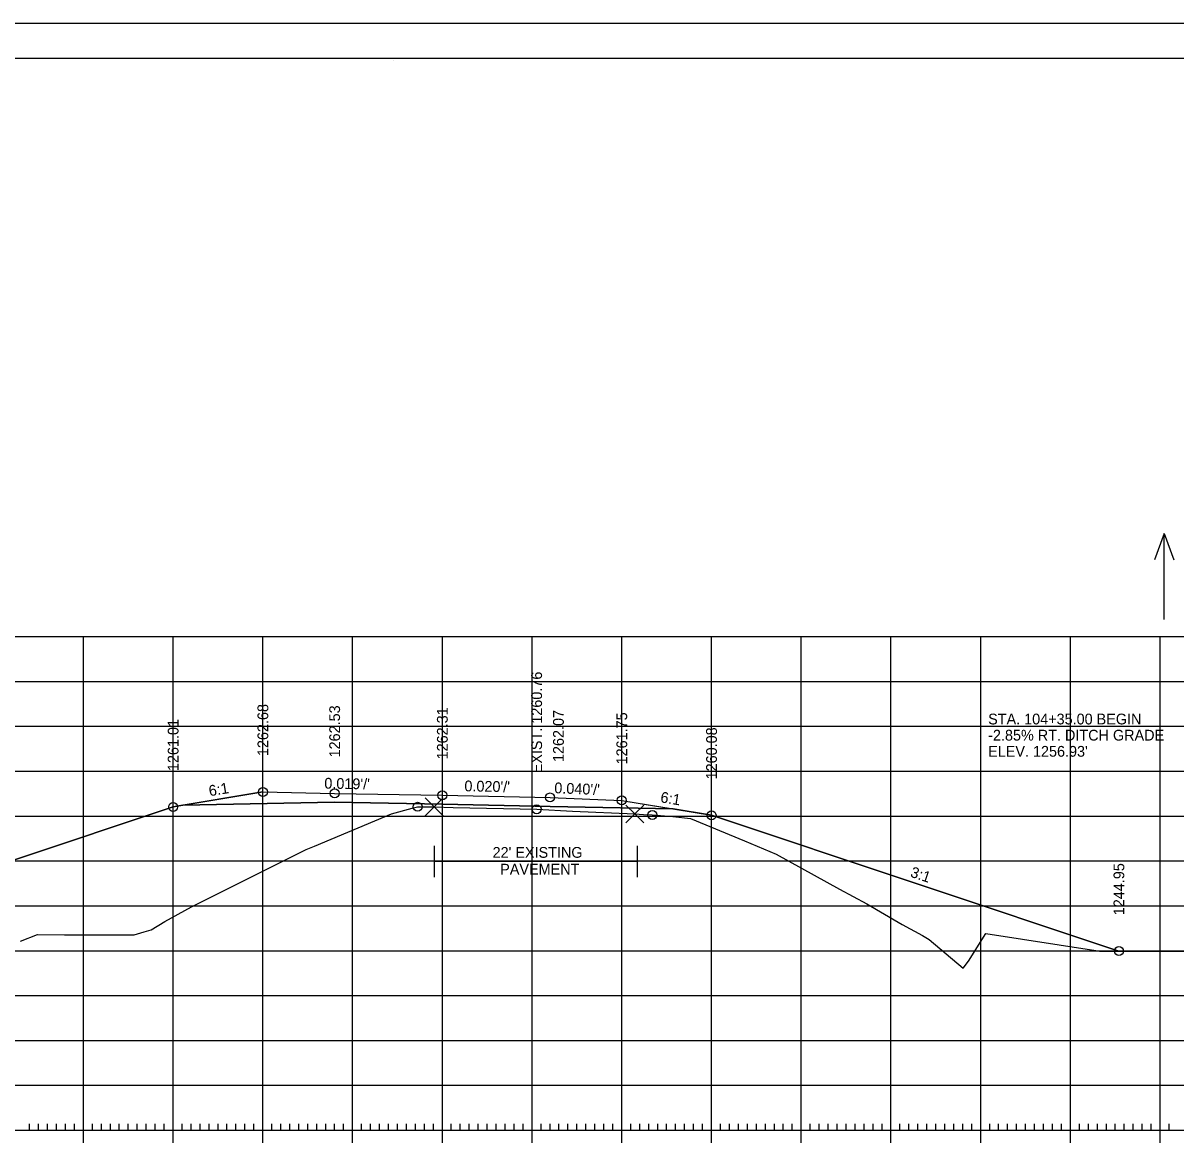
# Model space of a CAD drawing. Extents: x 1406028 to 1412453, y 321733 to 325986.
# Drawn here: x 1406543.2 to 1406671.6, y 322233.9 to 322359.3 of the extents above; entities that cross this region are included whole.
import ezdxf

# ---------------------------------------------------------------- set-up
doc = ezdxf.new("R2010")
doc.units = 0
for name, color, linetype in [('R_Alt Surface', 7, 'Continuous'), ('R_Axis', 7, 'Continuous'), ('R_Border', 7, 'Continuous'), ('R_Draft', 7, 'Continuous'), ('R_Drive', 7, 'Continuous'), ('R_Exist Surface', 7, 'Continuous'), ('R_Fin Surface', 7, 'Continuous'), ('R_Fin Surface Annot', 7, 'Continuous'), ('R_Grid', 7, 'Continuous'), ('R_No Plot', 7, 'Continuous'), ('R_Proposed Const Limits', 7, 'Continuous'), ('R_Proposed Road', 7, 'Continuous'), ('R_Water Annot', 7, 'Continuous'), ('R_Xsect Elev', 7, 'Continuous')]:
    doc.layers.add(name, color=color, linetype=linetype)

msp = doc.modelspace()

# ---------------------------------------------------------------- linework, layer by layer
at = {"layer": 'R_Alt Surface'}
msp.add_lwpolyline([(1406560.97, 322272.19), (1406577.88, 322272.52), (1406589.88, 322272.3), (1406601.88, 322272.06), (1406615.61, 322271.79)], dxfattribs=at)
at = {"layer": 'R_Axis'}
for p, q in [((1406543.88, 322235.99), (1406543.88, 322236.69)), ((1406544.88, 322235.99), (1406544.88, 322236.69)), ((1406545.88, 322235.99), (1406545.88, 322236.69)), ((1406546.88, 322235.99), (1406546.88, 322236.69)), ((1406547.88, 322235.99), (1406547.88, 322236.69)), ((1406548.88, 322235.99), (1406548.88, 322236.69)), ((1406549.88, 322234.59), (1406549.88, 322237.39)), ((1406550.88, 322235.99), (1406550.88, 322236.69)), ((1406551.88, 322235.99), (1406551.88, 322236.69)), ((1406552.88, 322235.99), (1406552.88, 322236.69)), ((1406553.88, 322235.99), (1406553.88, 322236.69)), ((1406554.88, 322235.99), (1406554.88, 322236.69)), ((1406555.88, 322235.99), (1406555.88, 322236.69)), ((1406556.88, 322235.99), (1406556.88, 322236.69)), ((1406557.88, 322235.99), (1406557.88, 322236.69)), ((1406558.88, 322235.99), (1406558.88, 322236.69)), ((1406559.88, 322234.59), (1406559.88, 322237.39)), ((1406560.88, 322235.99), (1406560.88, 322236.69)), ((1406561.88, 322235.99), (1406561.88, 322236.69)), ((1406562.88, 322235.99), (1406562.88, 322236.69)), ((1406563.88, 322235.99), (1406563.88, 322236.69)), ((1406564.88, 322235.99), (1406564.88, 322236.69)), ((1406565.88, 322235.99), (1406565.88, 322236.69)), ((1406566.88, 322235.99), (1406566.88, 322236.69)), ((1406567.88, 322235.99), (1406567.88, 322236.69)), ((1406568.88, 322235.99), (1406568.88, 322236.69)), ((1406569.88, 322234.59), (1406569.88, 322237.39)), ((1406570.88, 322235.99), (1406570.88, 322236.69)), ((1406571.88, 322235.99), (1406571.88, 322236.69)), ((1406572.88, 322235.99), (1406572.88, 322236.69)), ((1406573.88, 322235.99), (1406573.88, 322236.69)), ((1406574.88, 322235.99), (1406574.88, 322236.69)), ((1406575.88, 322235.99), (1406575.88, 322236.69)), ((1406576.88, 322235.99), (1406576.88, 322236.69)), ((1406577.88, 322235.99), (1406577.88, 322236.69)), ((1406578.88, 322235.99), (1406578.88, 322236.69)), ((1406579.88, 322234.59), (1406579.88, 322237.39)), ((1406580.88, 322235.99), (1406580.88, 322236.69)), ((1406581.88, 322235.99), (1406581.88, 322236.69)), ((1406582.88, 322235.99), (1406582.88, 322236.69)), ((1406583.88, 322235.99), (1406583.88, 322236.69)), ((1406584.88, 322235.99), (1406584.88, 322236.69)), ((1406585.88, 322235.99), (1406585.88, 322236.69)), ((1406586.88, 322235.99), (1406586.88, 322236.69)), ((1406587.88, 322235.99), (1406587.88, 322236.69)), ((1406588.88, 322235.99), (1406588.88, 322236.69)), ((1406589.88, 322234.59), (1406589.88, 322237.39)), ((1406590.88, 322235.99), (1406590.88, 322236.69)), ((1406591.88, 322235.99), (1406591.88, 322236.69)), ((1406592.88, 322235.99), (1406592.88, 322236.69)), ((1406593.88, 322235.99), (1406593.88, 322236.69)), ((1406594.88, 322235.99), (1406594.88, 322236.69)), ((1406595.88, 322235.99), (1406595.88, 322236.69)), ((1406596.88, 322235.99), (1406596.88, 322236.69)), ((1406597.88, 322235.99), (1406597.88, 322236.69)), ((1406598.88, 322235.99), (1406598.88, 322236.69)), ((1406599.88, 322234.59), (1406599.88, 322237.39)), ((1406600.88, 322235.99), (1406600.88, 322236.69)), ((1406601.88, 322235.99), (1406601.88, 322236.69)), ((1406602.88, 322235.99), (1406602.88, 322236.69)), ((1406603.88, 322235.99), (1406603.88, 322236.69)), ((1406604.88, 322235.99), (1406604.88, 322236.69)), ((1406605.88, 322235.99), (1406605.88, 322236.69)), ((1406606.88, 322235.99), (1406606.88, 322236.69)), ((1406607.88, 322235.99), (1406607.88, 322236.69)), ((1406608.88, 322235.99), (1406608.88, 322236.69)), ((1406609.88, 322234.59), (1406609.88, 322237.39)), ((1406610.88, 322235.99), (1406610.88, 322236.69)), ((1406611.88, 322235.99), (1406611.88, 322236.69)), ((1406612.88, 322235.99), (1406612.88, 322236.69)), ((1406613.88, 322235.99), (1406613.88, 322236.69)), ((1406614.88, 322235.99), (1406614.88, 322236.69)), ((1406615.88, 322235.99), (1406615.88, 322236.69)), ((1406616.88, 322235.99), (1406616.88, 322236.69)), ((1406617.88, 322235.99), (1406617.88, 322236.69)), ((1406618.88, 322235.99), (1406618.88, 322236.69)), ((1406619.88, 322234.59), (1406619.88, 322237.39)), ((1406620.88, 322235.99), (1406620.88, 322236.69)), ((1406621.88, 322235.99), (1406621.88, 322236.69)), ((1406622.88, 322235.99), (1406622.88, 322236.69)), ((1406623.88, 322235.99), (1406623.88, 322236.69)), ((1406624.88, 322235.99), (1406624.88, 322236.69)), ((1406625.88, 322235.99), (1406625.88, 322236.69)), ((1406626.88, 322235.99), (1406626.88, 322236.69)), ((1406627.88, 322235.99), (1406627.88, 322236.69)), ((1406628.88, 322235.99), (1406628.88, 322236.69)), ((1406629.88, 322234.59), (1406629.88, 322237.39)), ((1406630.88, 322235.99), (1406630.88, 322236.69)), ((1406631.88, 322235.99), (1406631.88, 322236.69)), ((1406632.88, 322235.99), (1406632.88, 322236.69)), ((1406633.88, 322235.99), (1406633.88, 322236.69)), ((1406634.88, 322235.99), (1406634.88, 322236.69)), ((1406635.88, 322235.99), (1406635.88, 322236.69)), ((1406636.88, 322235.99), (1406636.88, 322236.69)), ((1406637.88, 322235.99), (1406637.88, 322236.69)), ((1406638.88, 322235.99), (1406638.88, 322236.69)), ((1406639.88, 322234.59), (1406639.88, 322237.39)), ((1406640.88, 322235.99), (1406640.88, 322236.69)), ((1406641.88, 322235.99), (1406641.88, 322236.69)), ((1406642.88, 322235.99), (1406642.88, 322236.69)), ((1406643.88, 322235.99), (1406643.88, 322236.69)), ((1406644.88, 322235.99), (1406644.88, 322236.69)), ((1406645.88, 322235.99), (1406645.88, 322236.69)), ((1406646.88, 322235.99), (1406646.88, 322236.69)), ((1406647.88, 322235.99), (1406647.88, 322236.69)), ((1406648.88, 322235.99), (1406648.88, 322236.69)), ((1406649.88, 322234.59), (1406649.88, 322237.39)), ((1406650.88, 322235.99), (1406650.88, 322236.69)), ((1406651.88, 322235.99), (1406651.88, 322236.69)), ((1406652.88, 322235.99), (1406652.88, 322236.69)), ((1406653.88, 322235.99), (1406653.88, 322236.69)), ((1406654.88, 322235.99), (1406654.88, 322236.69)), ((1406655.88, 322235.99), (1406655.88, 322236.69)), ((1406656.88, 322235.99), (1406656.88, 322236.69)), ((1406657.88, 322235.99), (1406657.88, 322236.69)), ((1406658.88, 322235.99), (1406658.88, 322236.69)), ((1406659.88, 322234.59), (1406659.88, 322237.39)), ((1406660.88, 322235.99), (1406660.88, 322236.69)), ((1406661.88, 322235.99), (1406661.88, 322236.69)), ((1406662.88, 322235.99), (1406662.88, 322236.69)), ((1406663.88, 322235.99), (1406663.88, 322236.69)), ((1406664.88, 322235.99), (1406664.88, 322236.69)), ((1406665.88, 322235.99), (1406665.88, 322236.69)), ((1406666.88, 322235.99), (1406666.88, 322236.69)), ((1406667.88, 322235.99), (1406667.88, 322236.69)), ((1406668.88, 322235.99), (1406668.88, 322236.69)), ((1406669.88, 322234.59), (1406669.88, 322237.39)), ((1406670.88, 322235.99), (1406670.88, 322236.69)), ((1406449.88, 322235.99), (1406729.88, 322235.99))]:
    msp.add_line(p, q, dxfattribs=at)
at = {"layer": 'R_Border'}
for p, q in [((1406431.88, 322355.45), (1406748.06, 322355.45)), ((1406584.4, 322355.19), (1406584.4, 322355.19)), ((1406584.4, 322355.19), (1406584.4, 322355.19))]:
    msp.add_line(p, q, dxfattribs=at)
at = {"layer": 'R_Draft'}
for p, q in [((1406588.96, 322267.68), (1406588.96, 322264.18)), ((1406611.59, 322267.68), (1406611.59, 322264.18)), ((1406588.97, 322265.96), (1406611.56, 322265.96))]:
    msp.add_line(p, q, dxfattribs=at)
at = {"layer": 'R_Exist Surface'}
msp.add_lwpolyline([(1406542.87, 322257.05), (1406544.76, 322257.8), (1406547.77, 322257.76), (1406555.52, 322257.75), (1406556.65, 322258.08), (1406557.43, 322258.32), (1406558.94, 322259.23), (1406561.92, 322260.87), (1406574.05, 322266.93), (1406574.72, 322267.27), (1406575.64, 322267.64), (1406584.22, 322271.24), (1406586.52, 322271.86), (1406587.13, 322272.02), (1406587.37, 322272.02), (1406588.96, 322272.01), (1406591.07, 322271.96), (1406600.4, 322271.75), (1406604.38, 322271.55), (1406611.34, 322271.22), (1406612.29, 322271.17), (1406613.28, 322271.12), (1406615.55, 322270.94), (1406617.55, 322270.73), (1406623.54, 322268.23), (1406627.08, 322266.76), (1406634.16, 322262.83), (1406637.17, 322261.21), (1406641.12, 322258.91), (1406643.39, 322257.67), (1406644.12, 322257.22), (1406647.92, 322254.05), (1406648.53, 322254.81), (1406650.44, 322257.92), (1406662.7, 322256.01), (1406663.12, 322255.94), (1406688.21, 322255.91)], dxfattribs=at)
at = {"layer": 'R_Fin Surface'}
for points in [[(1406506.78, 322254.3), (1406559.88, 322272), (1406560.97, 322272.19), (1406569.88, 322273.67), (1406577.88, 322273.52), (1406589.88, 322273.3), (1406601.88, 322273.06), (1406609.88, 322272.74), (1406615.61, 322271.79), (1406619.88, 322271.07), (1406665.28, 322255.94)], [(1406569.88, 322273.67), (1406577.88, 322273.52), (1406589.88, 322273.3), (1406601.88, 322273.06), (1406609.88, 322272.74)]]:
    msp.add_lwpolyline(points, dxfattribs=at)
at = {"layer": 'R_Grid'}
for p, q in [((1406449.88, 322290.99), (1406729.88, 322290.99)), ((1406549.88, 322235.99), (1406549.88, 322290.99)), ((1406559.88, 322235.99), (1406559.88, 322290.99)), ((1406569.88, 322235.99), (1406569.88, 322290.99)), ((1406579.88, 322235.99), (1406579.88, 322290.99)), ((1406589.88, 322235.99), (1406589.88, 322290.99)), ((1406599.88, 322235.99), (1406599.88, 322290.99)), ((1406609.88, 322235.99), (1406609.88, 322290.99)), ((1406619.88, 322235.99), (1406619.88, 322290.99)), ((1406629.88, 322235.99), (1406629.88, 322290.99)), ((1406639.88, 322235.99), (1406639.88, 322290.99)), ((1406649.88, 322235.99), (1406649.88, 322290.99)), ((1406659.88, 322235.99), (1406659.88, 322290.99)), ((1406669.88, 322235.99), (1406669.88, 322290.99)), ((1406449.88, 322285.99), (1406729.88, 322285.99)), ((1406449.88, 322280.99), (1406729.88, 322280.99)), ((1406449.88, 322275.99), (1406729.88, 322275.99)), ((1406449.88, 322270.99), (1406729.88, 322270.99)), ((1406449.88, 322265.99), (1406729.88, 322265.99)), ((1406449.88, 322260.99), (1406729.88, 322260.99)), ((1406449.88, 322255.99), (1406729.88, 322255.99)), ((1406449.88, 322250.99), (1406729.88, 322250.99)), ((1406449.88, 322245.99), (1406729.88, 322245.99)), ((1406449.88, 322240.99), (1406729.88, 322240.99)), ((1406449.88, 322235.99), (1406729.88, 322235.99))]:
    msp.add_line(p, q, dxfattribs=at)
at = {"layer": 'R_No Plot'}
msp.add_line((1406419.48, 322359.34), (1406752.82, 322359.34), dxfattribs=at)
for points in [[(1406419.48, 322359.34), (1406752.82, 322359.34), (1406752.82, 322146.01), (1406419.48, 322146.01)], [(1406665.8, 322355.45), (1406685.42, 322355.45), (1406685.42, 322345.57), (1406701.54, 322345.57), (1406724.73, 322345.57), (1406724.73, 322321.24), (1406748.06, 322321.24), (1406748.06, 322149.99), (1406431.88, 322149.99), (1406431.88, 322355.45)]]:
    msp.add_lwpolyline(points, close=True, dxfattribs=at)
for points in [[(1406542.87, 322257.05), (1406544.76, 322257.8), (1406547.77, 322257.76), (1406555.52, 322257.75), (1406556.65, 322258.08), (1406557.43, 322258.32), (1406558.94, 322259.23), (1406561.92, 322260.87), (1406574.05, 322266.93), (1406574.72, 322267.27), (1406575.64, 322267.64), (1406584.22, 322271.24), (1406586.52, 322271.86), (1406587.13, 322272.02), (1406587.37, 322272.02), (1406588.96, 322272.01), (1406591.07, 322271.96), (1406600.4, 322271.75), (1406604.38, 322271.55), (1406611.34, 322271.22), (1406612.29, 322271.17), (1406613.28, 322271.12), (1406615.55, 322270.94), (1406617.55, 322270.73), (1406623.54, 322268.23), (1406627.08, 322266.76), (1406634.16, 322262.83), (1406637.17, 322261.21), (1406641.12, 322258.91), (1406643.39, 322257.67), (1406644.12, 322257.22), (1406647.92, 322254.05), (1406648.53, 322254.81), (1406650.44, 322257.92), (1406662.7, 322256.01), (1406663.12, 322255.94), (1406665.28, 322255.94), (1406619.88, 322271.07), (1406615.61, 322271.79), (1406601.88, 322272.06), (1406589.88, 322272.3), (1406577.88, 322272.52), (1406560.97, 322272.19), (1406559.88, 322272), (1406506.78, 322254.3)], [(1406588.96, 322272.01), (1406587.96, 322273.01), (1406588.96, 322272.01), (1406587.96, 322271.01), (1406588.96, 322272.01), (1406589.96, 322271.01), (1406588.96, 322272.01), (1406589.96, 322273.01)], [(1406611.34, 322271.22), (1406610.34, 322272.22), (1406611.34, 322271.22), (1406610.34, 322270.22), (1406611.34, 322271.22), (1406612.34, 322270.22), (1406611.34, 322271.22), (1406612.34, 322272.22)]]:
    msp.add_lwpolyline(points, dxfattribs=at)
for centre in [(1406569.88, 322273.67), (1406577.88, 322273.52), (1406589.88, 322273.3), (1406601.88, 322273.06), (1406559.88, 322272), (1406587.13, 322272.02), (1406600.4, 322271.75), (1406609.88, 322272.74), (1406613.28, 322271.12), (1406619.88, 322271.07), (1406665.28, 322255.94)]:
    msp.add_circle(centre, 0.5, dxfattribs=at)
at = {"layer": 'R_Proposed Const Limits'}
for points in [[(1406559.88, 322272), (1406506.78, 322254.3)], [(1406619.88, 322271.07), (1406665.28, 322255.94)]]:
    msp.add_lwpolyline(points, dxfattribs=at)
at = {"layer": 'R_Proposed Road'}
for points in [[(1406569.88, 322273.67), (1406559.88, 322272)], [(1406609.88, 322272.74), (1406619.88, 322271.07)]]:
    msp.add_lwpolyline(points, dxfattribs=at)
at = {"layer": 'R_Water Annot'}
for p, q in [((1406670.33, 322302.47), (1406669.26, 322299.54)), ((1406670.33, 322292.89), (1406670.33, 322302.47)), ((1406670.33, 322302.47), (1406671.39, 322299.54))]:
    msp.add_line(p, q, dxfattribs=at)

# ---------------------------------------------------------------- texts
at = {"layer": 'R_Draft'}
for s, p in [("22' EXISTING ", (1406595.48, 322266.34)), ('PAVEMENT', (1406596.33, 322264.47))]:
    msp.add_text(s, height=1.2, dxfattribs=at).set_placement(p)
at = {"layer": 'R_Drive'}
for s, p in [('STA. 104+35.00 BEGIN', (1406650.71, 322281.2)), ('-2.85% RT. DITCH GRADE', (1406650.71, 322279.4)), ("ELEV. 1256.93'", (1406650.71, 322277.6))]:
    msp.add_text(s, height=1.2, dxfattribs=at).set_placement(p)
at = {"layer": 'R_Fin Surface Annot'}
for s, rotation, p in [('1262.68', 90, (1406570.48, 322277.67)), ('1262.53', 90, (1406578.48, 322277.52)), ('1262.31', 90, (1406590.48, 322277.3)), ('1262.07', 90, (1406603.42, 322277.01)), ('1261.01', 90, (1406560.48, 322276)), ('1261.75', 90, (1406610.48, 322276.74)), ('1260.08', 90, (1406620.48, 322275.07)), ("0.019'/'", 358.939, (1406576.72, 322274.05)), ("0.020'/'", 358.8542, (1406592.33, 322273.75)), ('6:1', 9.4642, (1406563.95, 322273.19)), ("0.040'/'", 357.7094, (1406602.34, 322273.54)), ('6:1', 350.5358, (1406614.12, 322272.54)), ('3:1', 341.5668, (1406641.95, 322264.25)), ('1244.95', 90, (1406665.88, 322259.94))]:
    msp.add_text(s, height=1.2, rotation=rotation, dxfattribs=at).set_placement(p)
at = {"layer": 'R_No Plot'}
for p in [(1406584.18, 322271.19), (1406617.51, 322270.68), (1406574.68, 322267.22), (1406627.04, 322266.71), (1406561.88, 322260.82), (1406637.13, 322261.16), (1406557.39, 322258.27), (1406544.72, 322257.75), (1406555.47, 322257.7), (1406643.34, 322257.62), (1406650.4, 322257.87), (1406663.08, 322255.89), (1406647.87, 322254)]:
    msp.add_text('+', height=0.1, dxfattribs=at).set_placement(p)
at = {"layer": 'R_Xsect Elev'}
msp.add_text('EXIST. 1260.76', height=1.2, rotation=90, dxfattribs=at).set_placement((1406600.99, 322275.75))

doc.saveas('drawing.dxf')
